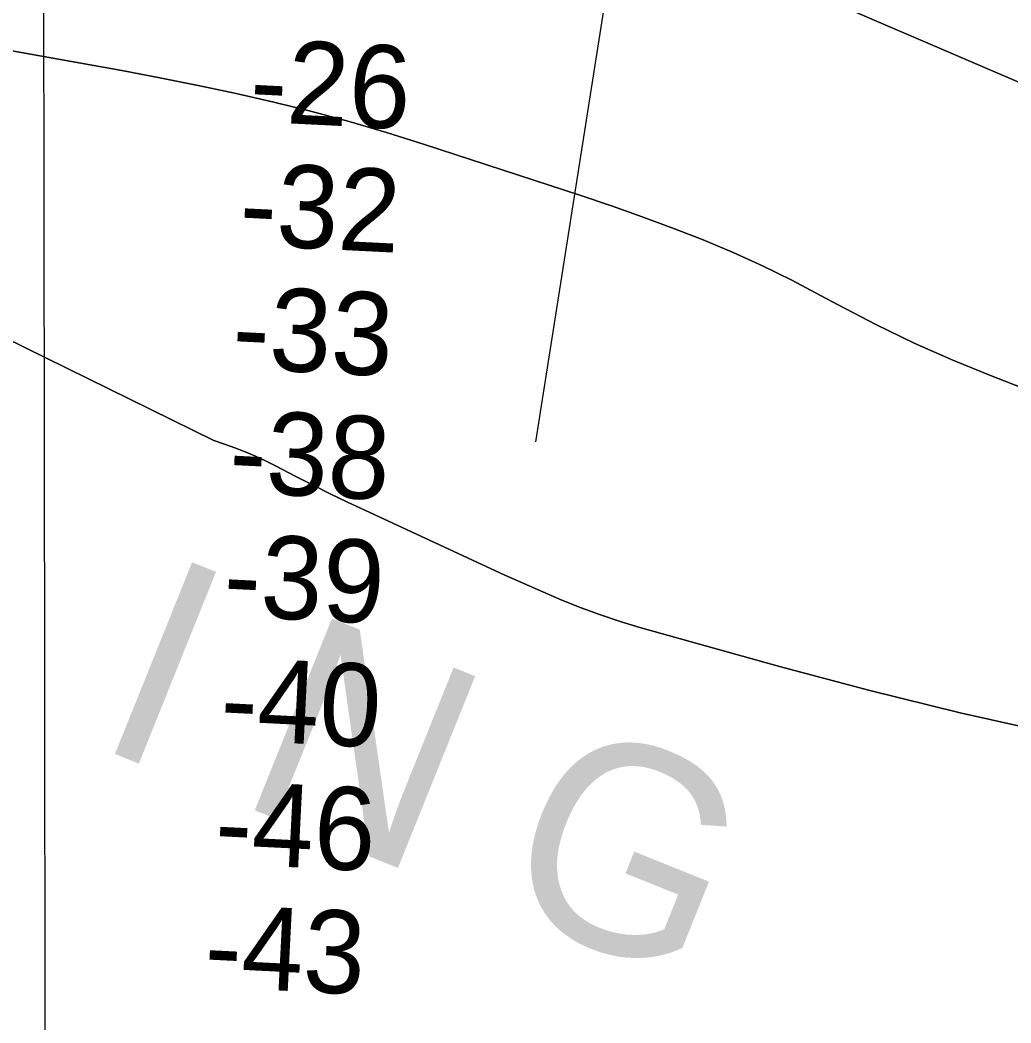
# Model space of a CAD drawing. Extents: x 3297753 to 3335611, y 652252 to 677623.
# Drawn here: x 3328142 to 3328943, y 660764 to 661574 of the extents above; entities that cross this region are included whole.
import ezdxf

# ---------------------------------------------------------------- set-up
doc = ezdxf.new("R2010")
doc.units = 0
for name, color, linetype in [('V-GRID-MAJR', 7, 'Continuous'), ('V-RIVR-IDEN', 7, 'Continuous'), ('V-RIVR-RANG', 7, 'Continuous'), ('V-TOPO-DPTH', 7, 'Continuous'), ('V-TOPO-MINR', 7, 'Continuous')]:
    doc.layers.add(name, color=color, linetype=linetype)

msp = doc.modelspace()

# ---------------------------------------------------------------- linework, layer by layer
at = {"layer": 'V-GRID-MAJR'}
msp.add_spline([(3328166.3170000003, 657657.375), (3328162.353, 660686.162), (3328154.418, 666747.577), (3328146.483, 672809.018), (3328142.5130000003, 675841.658)], degree=3, dxfattribs=at)
at = {"layer": 'V-RIVR-RANG'}
msp.add_line((3328730.021, 662319.7108), (3328558.3792, 661233.1845999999), dxfattribs=at)
at = {"layer": 'V-TOPO-DPTH'}
for points in [[(3328077.0004862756, 661801.1241976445), (3328351.440213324, 661760.5029118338), (3328386.5521429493, 661755.3466145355), (3328421.6717512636, 661750.2435885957), (3329230.8241330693, 661402.6805612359), (3329238.30845089, 661399.9639964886), (3329245.896574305, 661397.5112348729), (3329299.4457120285, 661381.770230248), (3329311.606636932, 661378.2554379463), (3329323.788076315, 661374.8145534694), (3329336.0002874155, 661371.4845307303), (3329348.233012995, 661368.2284158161), (3329845.9642759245, 661238.1614368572)], [(3329845.9642759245, 661238.1614368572), (3329348.233012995, 661368.2284158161), (3329336.0002874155, 661371.4845307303), (3329323.788076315, 661374.8145534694), (3329311.606636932, 661378.2554379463), (3329299.4457120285, 661381.770230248), (3329245.896574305, 661397.5112348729), (3329238.30845089, 661399.9639964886), (3329230.8241330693, 661402.6805612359), (3328421.6717512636, 661750.2435885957), (3328386.5521429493, 661755.3466145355), (3328351.440213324, 661760.5029118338), (3328077.0004862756, 661801.1241976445)], [(3328076.3171556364, 661559.3818551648), (3328224.107127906, 661533.0016108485), (3328254.9750441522, 661527.2275761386), (3328285.7726515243, 661521.1140920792), (3328316.4647955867, 661514.4914339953), (3328347.0866307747, 661507.529326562), (3328377.549358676, 661499.9335096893), (3328407.870502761, 661491.8331448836), (3328437.979271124, 661482.9759581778), (3328467.946455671, 661473.6142235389), (3328595.0002857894, 661432.1688871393), (3328619.9139243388, 661423.7624989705), (3328644.7064623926, 661415.023319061), (3328669.317349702, 661405.7849515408), (3328693.807136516, 661396.2137922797), (3328718.0124157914, 661385.981769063), (3328741.960276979, 661375.2032083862), (3328765.522011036, 661363.6048415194), (3328788.826327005, 661351.4599371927), (3328802.987193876, 661343.7664090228), (3328833.4551792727, 661327.9611519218), (3328864.2910255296, 661312.9497935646), (3328895.678663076, 661299.1292833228), (3328927.4341614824, 661286.1026718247), (3329018.6952527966, 661250.6915970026)], [(3329018.6952527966, 661250.6915970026), (3328927.4341614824, 661286.1026718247), (3328895.678663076, 661299.1292833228), (3328864.2910255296, 661312.9497935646), (3328833.4551792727, 661327.9611519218), (3328802.987193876, 661343.7664090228), (3328788.826327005, 661351.4599371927), (3328765.522011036, 661363.6048415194), (3328741.960276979, 661375.2032083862), (3328718.0124157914, 661385.981769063), (3328693.807136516, 661396.2137922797), (3328669.317349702, 661405.7849515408), (3328644.7064623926, 661415.023319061), (3328619.9139243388, 661423.7624989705), (3328595.0002857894, 661432.1688871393), (3328467.946455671, 661473.6142235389), (3328437.979271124, 661482.9759581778), (3328407.870502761, 661491.8331448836), (3328377.549358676, 661499.9335096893), (3328347.0866307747, 661507.529326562), (3328316.4647955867, 661514.4914339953), (3328285.7726515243, 661521.1140920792), (3328254.9750441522, 661527.2275761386), (3328224.107127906, 661533.0016108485), (3328076.3171556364, 661559.3818551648)], [(3327738.1406336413, 661509.6062751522), (3328298.513757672, 661234.0933659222), (3328306.9975517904, 661231.1727513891), (3328315.4570736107, 661228.1801486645), (3328323.826343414, 661224.9691000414), (3328332.0999124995, 661221.5396131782), (3328340.2299305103, 661217.7824689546), (3328348.2642478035, 661213.8068864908), (3328364.870734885, 661205.1722778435), (3328378.6546750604, 661198.125843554), (3328392.5014761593, 661191.2074266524), (3328406.4425686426, 661184.4810358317), (3328420.446522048, 661177.8826623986), (3328518.533770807, 661132.4916559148), (3328533.754176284, 661125.5340155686), (3328549.016703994, 661118.6712303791), (3328564.342415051, 661111.9507279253), (3328579.7102483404, 661105.3250806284), (3328595.2177499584, 661099.0785249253), (3328610.8688407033, 661093.2411125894), (3328626.7353151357, 661088.0174153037), (3328642.745378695, 661083.2028613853), (3328755.6769229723, 661051.6272877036), (3328828.477347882, 661032.2542596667), (3328901.566044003, 661014.1079439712), (3328975.087146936, 660997.8016967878)], [(3328975.087146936, 660997.8016967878), (3328901.566044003, 661014.1079439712), (3328828.477347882, 661032.2542596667), (3328755.6769229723, 661051.6272877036), (3328642.745378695, 661083.2028613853), (3328626.7353151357, 661088.0174153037), (3328610.8688407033, 661093.2411125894), (3328595.2177499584, 661099.0785249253), (3328579.7102483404, 661105.3250806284), (3328564.342415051, 661111.9507279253), (3328549.016703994, 661118.6712303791), (3328533.754176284, 661125.5340155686), (3328518.533770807, 661132.4916559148), (3328420.446522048, 661177.8826623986), (3328406.4425686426, 661184.4810358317), (3328392.5014761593, 661191.2074266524), (3328378.6546750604, 661198.125843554), (3328364.870734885, 661205.1722778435), (3328348.2642478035, 661213.8068864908), (3328340.2299305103, 661217.7824689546), (3328332.0999124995, 661221.5396131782), (3328323.826343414, 661224.9691000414), (3328315.4570736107, 661228.1801486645), (3328306.9975517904, 661231.1727513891), (3328298.513757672, 661234.0933659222), (3327738.1406336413, 661509.6062751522)]]:
    msp.add_lwpolyline(points, dxfattribs=at)
at = {"layer": 'V-TOPO-MINR'}
for points in [[(3329845.9642759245, 661238.1614368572), (3329348.233012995, 661368.2284158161), (3329336.0002874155, 661371.4845307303), (3329323.788076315, 661374.8145534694), (3329311.606636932, 661378.2554379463), (3329299.4457120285, 661381.770230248), (3329245.896574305, 661397.5112348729), (3329238.30845089, 661399.9639964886), (3329230.8241330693, 661402.6805612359), (3328421.6717512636, 661750.2435885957), (3328386.5521429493, 661755.3466145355), (3328351.440213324, 661760.5029118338), (3328077.0004862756, 661801.1241976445)], [(3329018.6952527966, 661250.6915970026), (3328927.4341614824, 661286.1026718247), (3328895.678663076, 661299.1292833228), (3328864.2910255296, 661312.9497935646), (3328833.4551792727, 661327.9611519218), (3328802.987193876, 661343.7664090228), (3328788.826327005, 661351.4599371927), (3328765.522011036, 661363.6048415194), (3328741.960276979, 661375.2032083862), (3328718.0124157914, 661385.981769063), (3328693.807136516, 661396.2137922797), (3328669.317349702, 661405.7849515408), (3328644.7064623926, 661415.023319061), (3328619.9139243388, 661423.7624989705), (3328595.0002857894, 661432.1688871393), (3328467.946455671, 661473.6142235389), (3328437.979271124, 661482.9759581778), (3328407.870502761, 661491.8331448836), (3328377.549358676, 661499.9335096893), (3328347.0866307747, 661507.529326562), (3328316.4647955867, 661514.4914339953), (3328285.7726515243, 661521.1140920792), (3328254.9750441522, 661527.2275761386), (3328224.107127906, 661533.0016108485), (3328076.3171556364, 661559.3818551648)], [(3328975.087146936, 660997.8016967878), (3328901.566044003, 661014.1079439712), (3328828.477347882, 661032.2542596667), (3328755.6769229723, 661051.6272877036), (3328642.745378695, 661083.2028613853), (3328626.7353151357, 661088.0174153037), (3328610.8688407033, 661093.2411125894), (3328595.2177499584, 661099.0785249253), (3328579.7102483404, 661105.3250806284), (3328564.342415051, 661111.9507279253), (3328549.016703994, 661118.6712303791), (3328533.754176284, 661125.5340155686), (3328518.533770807, 661132.4916559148), (3328420.446522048, 661177.8826623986), (3328406.4425686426, 661184.4810358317), (3328392.5014761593, 661191.2074266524), (3328378.6546750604, 661198.125843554), (3328364.870734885, 661205.1722778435), (3328348.2642478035, 661213.8068864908), (3328340.2299305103, 661217.7824689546), (3328332.0999124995, 661221.5396131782), (3328323.826343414, 661224.9691000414), (3328315.4570736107, 661228.1801486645), (3328306.9975517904, 661231.1727513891), (3328298.513757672, 661234.0933659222), (3327738.1406336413, 661509.6062751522)]]:
    msp.add_lwpolyline(points, dxfattribs=at)

# ---------------------------------------------------------------- texts
at = {"layer": 'V-RIVR-IDEN'}
msp.add_text('C R O S S  I N G', height=166.99966400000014, rotation=338.0746459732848, dxfattribs=at).set_placement((3327117.3977814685, 661424.185284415))
at = {"layer": 'V-RIVR-RANG'}
for s, p in [('-26', (3328326.6317102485, 661492.0153251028)), ('-32', (3328318.2223170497, 661392.3116320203)), ('-33', (3328312.447418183, 661292.4760165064)), ('-38', (3328309.832912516, 661192.4810940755)), ('-39', (3328305.3752608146, 661092.5795173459)), ('-40', (3328302.7617551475, 660992.5855949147)), ('-46', (3328298.304103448, 660892.6840181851)), ('-43', (3328289.8947102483, 660792.9803251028))]:
    msp.add_text(s, height=67, rotation=357.1333055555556, dxfattribs=at).set_placement(p)

doc.saveas('drawing.dxf')
